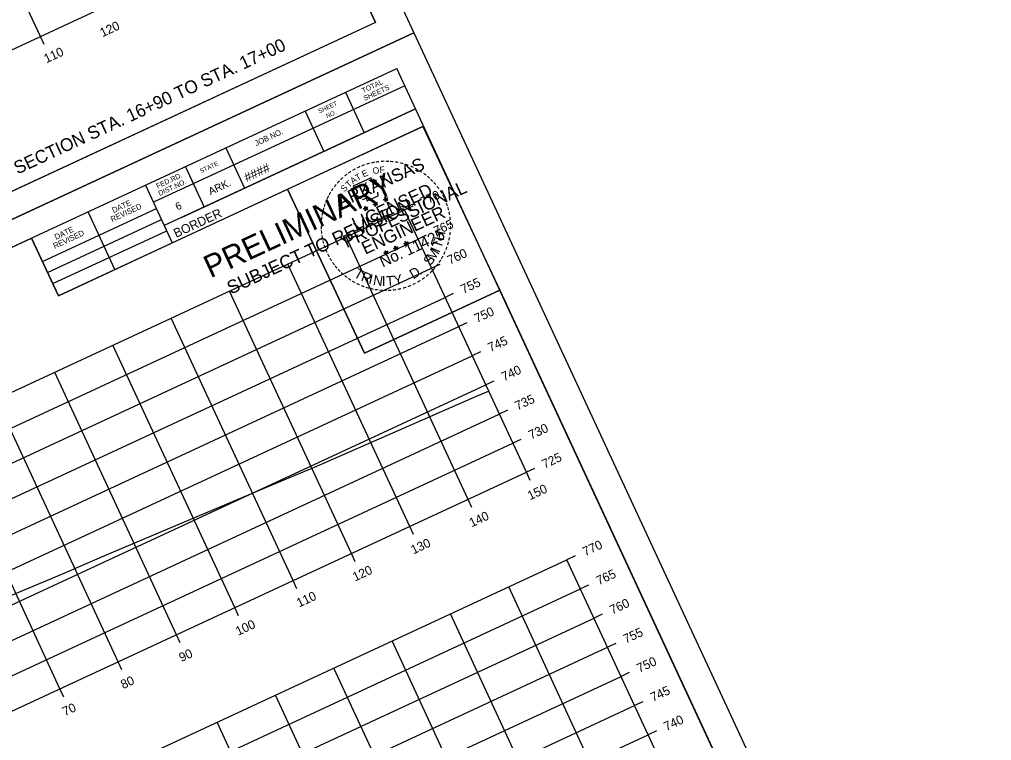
# Model space of a CAD drawing. Extents: x 1354696 to 1366163, y 660729 to 670380.
# Drawn here: x 1358423.4 to 1358574.6, y 665572.9 to 665685 of the extents above; entities that cross this region are included whole.
import ezdxf

# ---------------------------------------------------------------- set-up
doc = ezdxf.new("R2010")
doc.units = 0
for name, color, linetype in [('R_Axis', 7, 'Continuous'), ('R_Axis Annot', 7, 'Continuous'), ('R_Border', 7, 'Continuous'), ('R_Border PE', 7, 'Continuous'), ('R_Border Prem', 7, 'Continuous'), ('R_Draft', 7, 'Continuous'), ('R_Exist Surface', 7, 'Continuous'), ('R_Grid', 7, 'Continuous'), ('R_No Plot', 7, 'Continuous')]:
    doc.layers.add(name, color=color, linetype=linetype)

msp = doc.modelspace()

# ---------------------------------------------------------------- linework, layer by layer
at = {"layer": 'R_Axis'}
for p, q in [((1358190.84, 665572.92), (1358462.94, 665699.25)), ((1358427.25, 665681.14), (1358426.66, 665682.41)), ((1358484.57, 665656), (1358483.3, 665655.41)), ((1358502.25, 665614.59), (1358483.3, 665655.41)), ((1358486.68, 665651.46), (1358485.41, 665650.87)), ((1358488.78, 665646.93), (1358487.51, 665646.34)), ((1358490.89, 665642.39), (1358489.62, 665641.8)), ((1358492.99, 665637.86), (1358491.72, 665637.27)), ((1358495.1, 665633.32), (1358493.83, 665632.73)), ((1358497.2, 665628.79), (1358495.93, 665628.2)), ((1358499.31, 665624.25), (1358498.04, 665623.66)), ((1358501.41, 665619.72), (1358500.14, 665619.13)), ((1358230.15, 665488.26), (1358502.25, 665614.59)), ((1358503.52, 665615.18), (1358502.25, 665614.59)), ((1358502.84, 665613.32), (1358502.25, 665614.59)), ((1358493.77, 665609.11), (1358493.18, 665610.38)), ((1358484.7, 665604.9), (1358484.11, 665606.17)), ((1358475.63, 665600.69), (1358475.04, 665601.96)), ((1358509.84, 665601.58), (1358508.57, 665600.99)), ((1358527.52, 665560.17), (1358508.57, 665600.99)), ((1358466.56, 665596.48), (1358465.97, 665597.75)), ((1358511.94, 665597.04), (1358510.67, 665596.45)), ((1358457.49, 665592.27), (1358456.9, 665593.54)), ((1358514.05, 665592.51), (1358512.78, 665591.92)), ((1358448.42, 665588.06), (1358447.83, 665589.33)), ((1358516.15, 665587.97), (1358514.88, 665587.38)), ((1358439.35, 665583.85), (1358438.76, 665585.12)), ((1358518.26, 665583.44), (1358516.99, 665582.85)), ((1358430.28, 665579.64), (1358429.69, 665580.91)), ((1358520.36, 665578.9), (1358519.09, 665578.31)), ((1358522.47, 665574.37), (1358521.2, 665573.78))]:
    msp.add_line(p, q, dxfattribs=at)
at = {"layer": 'R_Border'}
for p, q in [((1358478.79, 665684.56), (1358392.27, 665870.91)), ((1358478.79, 665684.56), (1358192.01, 665551.41)), ((1358195.32, 665544.27), (1358482.1, 665677.41)), ((1358568.62, 665491.06), (1358482.1, 665677.41)), ((1358483.34, 665674.74), (1358444.25, 665656.6)), ((1358483.33, 665674.76), (1358483.33, 665674.76)), ((1358474.12, 665673.71), (1358477.04, 665667.41)), ((1358485.03, 665671.12), (1358445.93, 665652.97)), ((1358448.62, 665654.21), (1358485.03, 665671.12)), ((1358467.83, 665670.78), (1358470.75, 665664.49)), ((1358486.26, 665668.45), (1358429.45, 665642.07)), ((1358455.51, 665665.06), (1358458.43, 665658.77)), ((1358449.22, 665662.14), (1358452.14, 665655.85)), ((1358443.01, 665659.26), (1358447.17, 665650.3)), ((1358426.98, 665647.39), (1358444.7, 665655.62)), ((1358438.23, 665646.15), (1358434.07, 665655.11)), ((1358427.76, 665645.7), (1358445.49, 665653.93)), ((1358428.58, 665643.94), (1358446.3, 665652.17)), ((1358429.45, 665642.07), (1358425.29, 665651.03))]:
    msp.add_line(p, q, dxfattribs=at)
at = {"layer": 'R_Border PE'}
for p, q in [((1358478.42, 665656.27), (1358478.67, 665656.33)), ((1358478.42, 665656.27), (1358478.78, 665656.32)), ((1358478.78, 665656.32), (1358478.63, 665656.65)), ((1358478.63, 665656.65), (1358478.78, 665656.44)), ((1358478.63, 665656.65), (1358478.7, 665656.4)), ((1358478.71, 665655.96), (1358478.78, 665656.32)), ((1358479.05, 665656.56), (1358478.78, 665656.32)), ((1358479.1, 665656.14), (1358478.78, 665656.32)), ((1358479.05, 665656.56), (1358478.81, 665656.4)), ((1358479.1, 665656.14), (1358478.85, 665656.34)), ((1358479.05, 665656.56), (1358478.91, 665656.38)), ((1358480.02, 665657), (1358480.27, 665657.07)), ((1358480.02, 665657), (1358480.39, 665657.05)), ((1358480.02, 665657), (1358480.29, 665656.99)), ((1358480.39, 665657.05), (1358480.23, 665657.38)), ((1358480.23, 665657.38), (1358480.38, 665657.17)), ((1358480.23, 665657.38), (1358480.3, 665657.13)), ((1358480.32, 665656.69), (1358480.39, 665657.05)), ((1358480.32, 665656.69), (1358480.42, 665656.97)), ((1358480.32, 665656.69), (1358480.33, 665656.96)), ((1358480.66, 665657.29), (1358480.39, 665657.05)), ((1358480.71, 665656.87), (1358480.39, 665657.05)), ((1358480.66, 665657.29), (1358480.42, 665657.13)), ((1358480.71, 665656.87), (1358480.42, 665656.97)), ((1358480.71, 665656.87), (1358480.46, 665657.07)), ((1358480.66, 665657.29), (1358480.51, 665657.12)), ((1358476.9, 665655.57), (1358477.15, 665655.63)), ((1358476.9, 665655.57), (1358477.27, 665655.61)), ((1358476.9, 665655.57), (1358477.17, 665655.55)), ((1358477.27, 665655.61), (1358477.11, 665655.94)), ((1358477.11, 665655.94), (1358477.26, 665655.74)), ((1358477.11, 665655.94), (1358477.18, 665655.7)), ((1358477.2, 665655.25), (1358477.27, 665655.61)), ((1358477.2, 665655.25), (1358477.3, 665655.54)), ((1358477.2, 665655.25), (1358477.21, 665655.53)), ((1358477.54, 665655.86), (1358477.27, 665655.61)), ((1358477.59, 665655.43), (1358477.27, 665655.61)), ((1358477.54, 665655.86), (1358477.3, 665655.69)), ((1358477.59, 665655.43), (1358477.3, 665655.54)), ((1358477.59, 665655.43), (1358477.34, 665655.64)), ((1358477.54, 665655.86), (1358477.39, 665655.68)), ((1358478.42, 665656.27), (1358478.69, 665656.26)), ((1358478.71, 665655.96), (1358478.81, 665656.24)), ((1358478.71, 665655.96), (1358478.72, 665656.23)), ((1358479.1, 665656.14), (1358478.82, 665656.24)), ((1358483.57, 665650.18), (1358483.42, 665650.51)), ((1358483.42, 665650.51), (1358483.57, 665650.3)), ((1358483.42, 665650.51), (1358483.49, 665650.26)), ((1358483.84, 665650.43), (1358483.57, 665650.18)), ((1358483.84, 665650.43), (1358483.6, 665650.26)), ((1358483.84, 665650.43), (1358483.7, 665650.25)), ((1358480.09, 665648.7), (1358480.34, 665648.76)), ((1358480.09, 665648.7), (1358480.45, 665648.74)), ((1358480.45, 665648.74), (1358480.3, 665649.07)), ((1358480.3, 665649.07), (1358480.45, 665648.87)), ((1358480.3, 665649.07), (1358480.37, 665648.83)), ((1358480.38, 665648.38), (1358480.45, 665648.74)), ((1358480.72, 665648.99), (1358480.45, 665648.74)), ((1358480.77, 665648.56), (1358480.45, 665648.74)), ((1358480.72, 665648.99), (1358480.48, 665648.82)), ((1358480.77, 665648.56), (1358480.52, 665648.77)), ((1358480.72, 665648.99), (1358480.58, 665648.81)), ((1358481.6, 665649.4), (1358481.85, 665649.46)), ((1358481.6, 665649.4), (1358481.97, 665649.44)), ((1358481.6, 665649.4), (1358481.87, 665649.39)), ((1358481.97, 665649.44), (1358481.81, 665649.78)), ((1358481.81, 665649.78), (1358481.96, 665649.57)), ((1358481.81, 665649.78), (1358481.88, 665649.53)), ((1358481.9, 665649.08), (1358481.97, 665649.44)), ((1358481.9, 665649.08), (1358482, 665649.37)), ((1358481.9, 665649.08), (1358481.91, 665649.36)), ((1358482.23, 665649.69), (1358481.97, 665649.44)), ((1358482.28, 665649.26), (1358481.97, 665649.44)), ((1358482.23, 665649.69), (1358482, 665649.53)), ((1358482.28, 665649.26), (1358482, 665649.37)), ((1358482.28, 665649.26), (1358482.04, 665649.47)), ((1358482.23, 665649.69), (1358482.09, 665649.51)), ((1358483.21, 665650.13), (1358483.46, 665650.2)), ((1358483.21, 665650.13), (1358483.57, 665650.18)), ((1358483.21, 665650.13), (1358483.48, 665650.12)), ((1358483.5, 665649.82), (1358483.57, 665650.18)), ((1358483.5, 665649.82), (1358483.61, 665650.11)), ((1358483.5, 665649.82), (1358483.51, 665650.09)), ((1358483.89, 665650), (1358483.57, 665650.18)), ((1358483.89, 665650), (1358483.61, 665650.1)), ((1358483.89, 665650), (1358483.65, 665650.21)), ((1358480.09, 665648.7), (1358480.36, 665648.68)), ((1358480.38, 665648.38), (1358480.48, 665648.67)), ((1358480.38, 665648.38), (1358480.39, 665648.66)), ((1358480.77, 665648.56), (1358480.49, 665648.67))]:
    msp.add_line(p, q, dxfattribs=at)
for points in [[(1358478.88, 665659.74), (1358478.89, 665660.06), (1358478.28, 665659.75), (1358478.13, 665660.41), (1358475.31, 665659.1)], [(1358475.31, 665659.1), (1358475.9, 665658.46)], [(1358476.77, 665657.11), (1358476.81, 665657.03), (1358477.33, 665657.25), (1358477.48, 665656.8), (1358479.18, 665657.59), (1358479.13, 665658.16)], [(1358478.63, 665656.65), (1358479.1, 665656.14), (1358478.42, 665656.27), (1358479.05, 665656.56), (1358478.71, 665655.96), (1358478.63, 665656.65)], [(1358480.23, 665657.38), (1358480.71, 665656.87), (1358480.02, 665657), (1358480.66, 665657.29), (1358480.32, 665656.69), (1358480.23, 665657.38)], [(1358477.11, 665655.94), (1358477.59, 665655.43), (1358476.9, 665655.57), (1358477.54, 665655.86), (1358477.2, 665655.25), (1358477.11, 665655.94)], [(1358483.42, 665650.51), (1358483.89, 665650), (1358483.21, 665650.13), (1358483.84, 665650.43), (1358483.5, 665649.82), (1358483.42, 665650.51)], [(1358480.3, 665649.07), (1358480.77, 665648.56), (1358480.09, 665648.7), (1358480.72, 665648.99), (1358480.38, 665648.38), (1358480.3, 665649.07)], [(1358481.81, 665649.78), (1358482.28, 665649.26), (1358481.6, 665649.4), (1358482.23, 665649.69), (1358481.9, 665649.08), (1358481.81, 665649.78)]]:
    msp.add_lwpolyline(points, dxfattribs=at)
for centre, radius in [((1358478.78, 665656.31), 0.172), ((1358478.78, 665656.31), 0.145), ((1358478.78, 665656.31), 0.116), ((1358478.78, 665656.31), 0.0991), ((1358478.78, 665656.31), 0.0747), ((1358478.78, 665656.31), 0.0495), ((1358478.78, 665656.31), 0.0296), ((1358480.39, 665657.05), 0.172), ((1358480.39, 665657.05), 0.145), ((1358480.39, 665657.05), 0.116), ((1358480.39, 665657.05), 0.0991), ((1358480.39, 665657.05), 0.0747), ((1358480.39, 665657.05), 0.0495), ((1358480.39, 665657.05), 0.0296), ((1358477.27, 665655.61), 0.172), ((1358477.27, 665655.61), 0.145), ((1358477.27, 665655.61), 0.116), ((1358477.27, 665655.61), 0.0991), ((1358477.27, 665655.61), 0.0747), ((1358477.27, 665655.61), 0.0495), ((1358477.27, 665655.61), 0.0296), ((1358483.57, 665650.18), 0.172), ((1358483.57, 665650.18), 0.145), ((1358483.57, 665650.18), 0.116), ((1358483.57, 665650.18), 0.0991), ((1358483.57, 665650.18), 0.0747), ((1358480.45, 665648.74), 0.172), ((1358480.45, 665648.74), 0.145), ((1358480.45, 665648.74), 0.116), ((1358480.45, 665648.74), 0.0991), ((1358480.45, 665648.74), 0.0747), ((1358480.45, 665648.74), 0.0495), ((1358480.45, 665648.74), 0.0296), ((1358481.97, 665649.44), 0.172), ((1358481.97, 665649.44), 0.145), ((1358481.97, 665649.44), 0.116), ((1358481.97, 665649.44), 0.0991), ((1358481.97, 665649.44), 0.0747), ((1358481.97, 665649.44), 0.0495), ((1358481.97, 665649.44), 0.0296), ((1358483.57, 665650.18), 0.0495), ((1358483.57, 665650.18), 0.0296)]:
    msp.add_circle(centre, radius, dxfattribs=at)
at = {"layer": 'R_Exist Surface'}
msp.add_lwpolyline([(1358394.46, 665583.93), (1358429.98, 665598.76), (1358436.7, 665601.66), (1358459.38, 665611.23), (1358466.31, 665614.13), (1358469.31, 665615.37), (1358494.5, 665626.42), (1358496.38, 665627.24)], dxfattribs=at)
at = {"layer": 'R_Grid'}
for p, q in [((1358426.66, 665682.41), (1358405.61, 665727.76)), ((1358190.84, 665572.92), (1358462.94, 665699.25)), ((1358211.2, 665529.08), (1358483.3, 665655.41)), ((1358502.25, 665614.59), (1358483.3, 665655.41)), ((1358213.3, 665524.54), (1358485.41, 665650.87)), ((1358493.18, 665610.38), (1358474.23, 665651.2)), ((1358215.41, 665520.01), (1358487.51, 665646.34)), ((1358484.11, 665606.17), (1358465.16, 665646.99)), ((1358475.04, 665601.96), (1358456.09, 665642.78)), ((1358217.51, 665515.47), (1358489.62, 665641.8)), ((1358465.97, 665597.75), (1358447.02, 665638.57)), ((1358219.62, 665510.94), (1358491.72, 665637.27)), ((1358456.9, 665593.54), (1358437.95, 665634.35)), ((1358221.72, 665506.4), (1358493.83, 665632.73)), ((1358447.83, 665589.33), (1358428.88, 665630.14)), ((1358223.83, 665501.87), (1358495.93, 665628.2)), ((1358438.76, 665585.12), (1358419.81, 665625.93)), ((1358225.93, 665497.33), (1358498.04, 665623.66)), ((1358429.69, 665580.91), (1358410.74, 665621.72)), ((1358228.04, 665492.8), (1358500.14, 665619.13)), ((1358230.15, 665488.26), (1358502.25, 665614.59)), ((1358236.46, 665474.66), (1358508.57, 665600.99)), ((1358527.52, 665560.17), (1358508.57, 665600.99)), ((1358238.57, 665470.12), (1358510.67, 665596.45)), ((1358518.45, 665555.96), (1358499.5, 665596.78)), ((1358240.67, 665465.59), (1358512.78, 665591.92)), ((1358509.38, 665551.75), (1358490.43, 665592.57)), ((1358500.31, 665547.54), (1358481.36, 665588.36)), ((1358242.78, 665461.05), (1358514.88, 665587.38)), ((1358491.24, 665543.33), (1358472.29, 665584.14)), ((1358244.88, 665456.52), (1358516.99, 665582.85)), ((1358482.16, 665539.12), (1358463.22, 665579.93)), ((1358246.99, 665451.98), (1358519.09, 665578.31)), ((1358473.09, 665534.91), (1358454.15, 665575.72)), ((1358249.1, 665447.45), (1358521.2, 665573.78))]:
    msp.add_line(p, q, dxfattribs=at)
at = {"layer": 'R_No Plot'}
for p, q in [((1358182.43, 665542.58), (1358484.77, 665682.95)), ((1358182.44, 665542.58), (1358484.77, 665682.95)), ((1358473.98, 665637.99), (1358473.98, 665637.99))]:
    msp.add_line(p, q, dxfattribs=at)
for points in [[(1358092.59, 665736.08), (1358394.94, 665876.45), (1358484.77, 665682.95), (1358182.43, 665542.58)], [(1358317.66, 665836.27), (1358335.45, 665844.53), (1358339.61, 665835.57), (1358354.23, 665842.36), (1358375.27, 665852.13), (1358387.23, 665826.64), (1358408.28, 665836.41), (1358478.79, 665684.56), (1358192.01, 665551.41), (1358105.49, 665737.77)], [(1358182.43, 665542.58), (1358484.77, 665682.95), (1358574.61, 665489.45), (1358272.27, 665349.08)], [(1358465.1, 665658.63), (1358486.15, 665668.4), (1358498.12, 665642.91), (1358477.07, 665633.14)], [(1358407.49, 665642.77), (1358425.29, 665651.03), (1358429.45, 665642.07), (1358444.06, 665648.86), (1358465.1, 665658.63), (1358477.07, 665633.14), (1358498.12, 665642.91), (1358568.62, 665491.06), (1358281.84, 665357.91), (1358195.32, 665544.27)]]:
    msp.add_lwpolyline(points, close=True, dxfattribs=at)

# ---------------------------------------------------------------- texts
at = {"layer": 'R_Axis Annot'}
for s, p in [('120', (1358436.31, 665682.26)), ('110', (1358427.6, 665678.21)), ('770', (1358486.13, 665655.95)), ('765', (1358488.24, 665651.42)), ('760', (1358490.35, 665646.88)), ('755', (1358492.45, 665642.35)), ('750', (1358494.56, 665637.81)), ('745', (1358496.66, 665633.28)), ('740', (1358498.77, 665628.74)), ('735', (1358500.87, 665624.21)), ('730', (1358502.98, 665619.67)), ('725', (1358505.08, 665615.14)), ('150', (1358502.82, 665610.23)), ('140', (1358493.75, 665606.02)), ('130', (1358484.68, 665601.81)), ('770', (1358511.4, 665601.53)), ('120', (1358475.61, 665597.6)), ('765', (1358513.51, 665597)), ('110', (1358466.9, 665593.55)), ('760', (1358515.61, 665592.46)), ('100', (1358457.42, 665589.15)), ('755', (1358517.72, 665587.93)), ('90', (1358448.61, 665585.06)), ('750', (1358519.82, 665583.39)), ('80', (1358439.54, 665580.85)), ('745', (1358521.93, 665578.86)), ('70', (1358430.47, 665576.64)), ('740', (1358524.03, 665574.32))]:
    msp.add_text(s, height=1.4, rotation=24.9042, dxfattribs=at).set_placement(p)
at = {"layer": 'R_Border'}
for s, height, p in [('TOTAL', 0.782, (1358476.87, 665673.57)), ('SHEETS', 0.782, (1358477.12, 665672.38)), ('SHEET', 0.684, (1358470.05, 665670.41)), ('NO.', 0.684, (1358471.26, 665669.66)), ('JOB NO.', 0.879, (1358460.24, 665665.32)), ('STATE', 0.684, (1358451.64, 665661.11)), ('####', 1.4, (1358458.75, 665659.73)), ('FED.RD.', 0.782, (1358444.89, 665658.72)), ('DIST.NO.', 0.782, (1358445.21, 665657.57)), ('ARK.', 1.172, (1358453.11, 665657.69)), ('REVISED', 0.879, (1358437.83, 665653.5)), ('DATE', 0.879, (1358438.04, 665654.9)), ('6', 1.17, (1358447.98, 665655.31)), ('BORDER', 1.4, (1358447.77, 665651.05)), ('REVISED', 0.879, (1358428.89, 665649.35)), ('DATE', 0.879, (1358429.1, 665650.75))]:
    msp.add_text(s, height=height, rotation=24.9042, dxfattribs=at).set_placement(p)
at = {"layer": 'R_Border PE'}
for s, height, rotation, p in [('ARKANSAS', 2, 24.9042, (1358473.42, 665655.7)), ('-', 1.6, 22.6472, (1358476.77, 665661.65)), ('-', 1.6, 17.0659, (1358477.47, 665661.91)), ('-', 1.6, 12.1091, (1358478.17, 665662.11)), ('-', 1.6, 7.2404, (1358478.81, 665662.24)), ('-', 1.6, 2.7593, (1358479.57, 665662.35)), ('-', 1.6, 359.0253, (1358480.26, 665662.37)), ('-', 1.6, 354.5451, (1358480.9, 665662.36)), ('-', 1.6, 350.7668, (1358481.64, 665662.3)), ('-', 1.6, 345.4339, (1358482.37, 665662.17)), ('-', 1.6, 340.4828, (1358483.12, 665661.98)), ('-', 1.6, 38.5343, (1358474.28, 665660.13)), ('-', 1.6, 35.1235, (1358474.82, 665660.56)), ('-', 1.6, 30.801, (1358475.44, 665660.97)), ('T', 1, 30.9269, (1358475.99, 665659.88)), ('-', 1.6, 25.0904, (1358476.11, 665661.36)), ('E', 1, 25.7365, (1358476.94, 665660.45)), ('O', 1, 15.3557, (1358478.48, 665660.93)), ('F', 1, 4.9748, (1358479.45, 665661.13)), ('-', 1.6, 334.7839, (1358483.87, 665661.72)), ('-', 1.6, 331.5563, (1358484.59, 665661.39)), ('-', 1.4, 328.5795, (1358485.27, 665661.08)), ('-', 1.6, 324.5725, (1358485.82, 665660.67)), ('-', 1.6, 53.696, (1358472.8, 665658.53)), ('-', 1.6, 49.2114, (1358473.24, 665659.08)), ('-', 1.6, 44.0802, (1358473.7, 665659.6)), ('PROFESSIONAL', 2, 24.9042, (1358474.31, 665649.44)), ('T', 1, 41.3078, (1358474.64, 665658.8)), ('A', 1, 36.1173, (1358475.28, 665659.38)), ('LICENSED', 2, 24.9042, (1358475.71, 665652.19)), ('-', 1.6, 319.567, (1358486.37, 665660.25)), ('-', 1.6, 315.477, (1358486.85, 665659.83)), ('-', 1.6, 310.0274, (1358487.3, 665659.41)), ('-', 1.6, 61.1359, (1358472.05, 665657.34)), ('-', 1.6, 58.9677, (1358472.41, 665657.94)), ('S', 1, 46.4982, (1358473.95, 665658.12)), ('-', 1.6, 305.4535, (1358487.8, 665658.82)), ('-', 1.6, 301.5003, (1358488.27, 665658.19)), ('-', 1.6, 299.2343, (1358488.63, 665657.56)), ('-', 1.6, 73.3272, (1358471.36, 665655.62)), ('-', 1.6, 67.8664, (1358471.56, 665656.24)), ('-', 1.6, 63.8548, (1358471.78, 665656.8)), ('DWB', 0.01, 24.9042, (1358478.77, 665656.3)), ('DWB', 0.01, 24.9042, (1358480.38, 665657.04)), ('-', 1.6, 294.8448, (1358488.92, 665657)), ('-', 1.6, 288.4214, (1358489.19, 665656.39)), ('-', 1.6, 79.1366, (1358471.06, 665654.32)), ('-', 1.6, 75.5183, (1358471.2, 665655.01)), ('ENGINEER', 2, 24.9042, (1358477.19, 665648.43)), ('DWB', 0.01, 24.9042, (1358477.26, 665655.6)), ('-', 1.6, 285.8995, (1358489.4, 665655.77)), ('-', 1.6, 280.6668, (1358489.58, 665655.1)), ('-', 1.6, 87.7755, (1358470.96, 665653.01)), ('-', 1.6, 82.9748, (1358470.99, 665653.7)), ('-', 1.6, 277.7723, (1358489.72, 665654.37)), ('-', 1.6, 272.7928, (1358489.8, 665653.67)), ('-', 1.6, 92.6784, (1358470.98, 665652.35)), ('-', 1.6, 97.2986, (1358471.05, 665651.69)), ('No. 11425', 1.757, 24.9042, (1358479.91, 665646.44)), ('H', 1.54, 79.513, (1358489.4, 665650.55)), ('-', 1.6, 263.9754, (1358489.79, 665652.14)), ('-', 1.6, 269.5239, (1358489.83, 665652.99)), ('-', 1.6, 100.3651, (1358471.17, 665650.96)), ('-', 1.6, 106.1054, (1358471.35, 665650.25)), ('T', 1.54, 71.5486, (1358488.99, 665649.32)), ('-', 1.6, 256.1579, (1358489.55, 665650.69)), ('-', 1.6, 258.7494, (1358489.7, 665651.38)), ('-', 1.6, 110.0905, (1358471.58, 665649.59)), ('-', 1.6, 113.9664, (1358471.85, 665648.95)), ('DWB', 0.01, 24.9042, (1358480.44, 665648.73)), ('DWB', 0.01, 24.9042, (1358481.96, 665649.43)), ('DWB', 0.01, 24.9042, (1358483.56, 665650.17)), ('M', 1.54, 57.5605, (1358487.88, 665647.34)), ('I', 1.54, 67.0178, (1358488.68, 665648.65)), ('-', 1.6, 245.9893, (1358489.09, 665649.29)), ('-', 1.6, 250.6695, (1358489.35, 665649.97)), ('-', 1.6, 119.1, (1358472.19, 665648.31)), ('-', 1.6, 123.8521, (1358472.53, 665647.73)), ('-', 1.6, 126.6191, (1358472.96, 665647.12)), ('S', 1.54, 51.8354, (1358487.29, 665646.62)), ('-', 1.6, 237.1533, (1358488.47, 665648.06)), ('-', 1.6, 240.6405, (1358488.79, 665648.63)), ('-', 1.6, 130.362, (1358473.36, 665646.65)), ('-', 1.6, 133.9916, (1358473.82, 665646.17)), ('-', 1.6, 138.9685, (1358474.3, 665645.74)), ('T', 1.54, 330.9447, (1358475.28, 665645.06)), ('R', 1.54, 338.9091, (1358476.41, 665644.43)), ('D', 1.54, 31.3011, (1358484.65, 665644.59)), ('-', 1.6, 225.6226, (1358487.23, 665646.45)), ('-', 1.6, 229.1558, (1358487.68, 665646.95)), ('-', 1.6, 232.261, (1358488.11, 665647.51)), ('-', 1.6, 140.633, (1358474.84, 665645.3)), ('-', 1.6, 145.3513, (1358475.41, 665644.92)), ('-', 1.6, 150.7976, (1358476.01, 665644.58)), ('I', 1.54, 346.8735, (1358477.62, 665643.96)), ('N', 1.54, 351.4044, (1358478.34, 665643.78)), ('I', 1.54, 0.2645, (1358479.76, 665643.57)), ('T', 1.54, 4.7953, (1358480.5, 665643.55)), ('Y', 1.54, 12.7597, (1358481.79, 665643.66)), ('-', 1.6, 210.7208, (1358485.53, 665645.02)), ('.', 1.54, 38.6683, (1358485.68, 665645.21)), ('-', 1.6, 216.1899, (1358486.14, 665645.45)), ('-', 1.6, 220.3785, (1358486.72, 665645.94)), ('-', 1.6, 155.6223, (1358476.66, 665644.28)), ('-', 1.6, 159.128, (1358477.36, 665644)), ('-', 1.6, 163.838, (1358478.03, 665643.8)), ('-', 1.6, 169.5505, (1358478.71, 665643.67)), ('-', 1.6, 172.9939, (1358479.37, 665643.57)), ('-', 1.6, 176.4746, (1358480.04, 665643.52)), ('-', 1.6, 179.5044, (1358480.61, 665643.51)), ('-', 1.6, 183.4654, (1358481.29, 665643.54)), ('-', 1.6, 187.7024, (1358482, 665643.64)), ('-', 1.6, 192.4597, (1358482.72, 665643.79)), ('-', 1.6, 198.0196, (1358483.46, 665644.02)), ('-', 1.6, 201.4224, (1358484.16, 665644.28)), ('-', 1.6, 206.4959, (1358484.83, 665644.62))]:
    msp.add_text(s, height=height, rotation=rotation, dxfattribs=at).set_placement(p)
at = {"layer": 'R_Border Prem'}
for s, height, p in [('PRELIMINARY', 3.5, (1358453.11, 665644.75)), ('SUBJECT TO REVISION', 2.0751, (1358456.28, 665642.22)), ('DWB', 0.01, (1358453.01, 665646.74))]:
    msp.add_text(s, height=height, rotation=24.9042, dxfattribs=at).set_placement(p)
at = {"layer": 'R_Draft'}
msp.add_text('CROSS SECTION STA. 16+90 TO STA. 17+00', height=2, rotation=24.9042, dxfattribs=at).set_placement((1358413.79, 665656.59))

doc.saveas('drawing.dxf')
